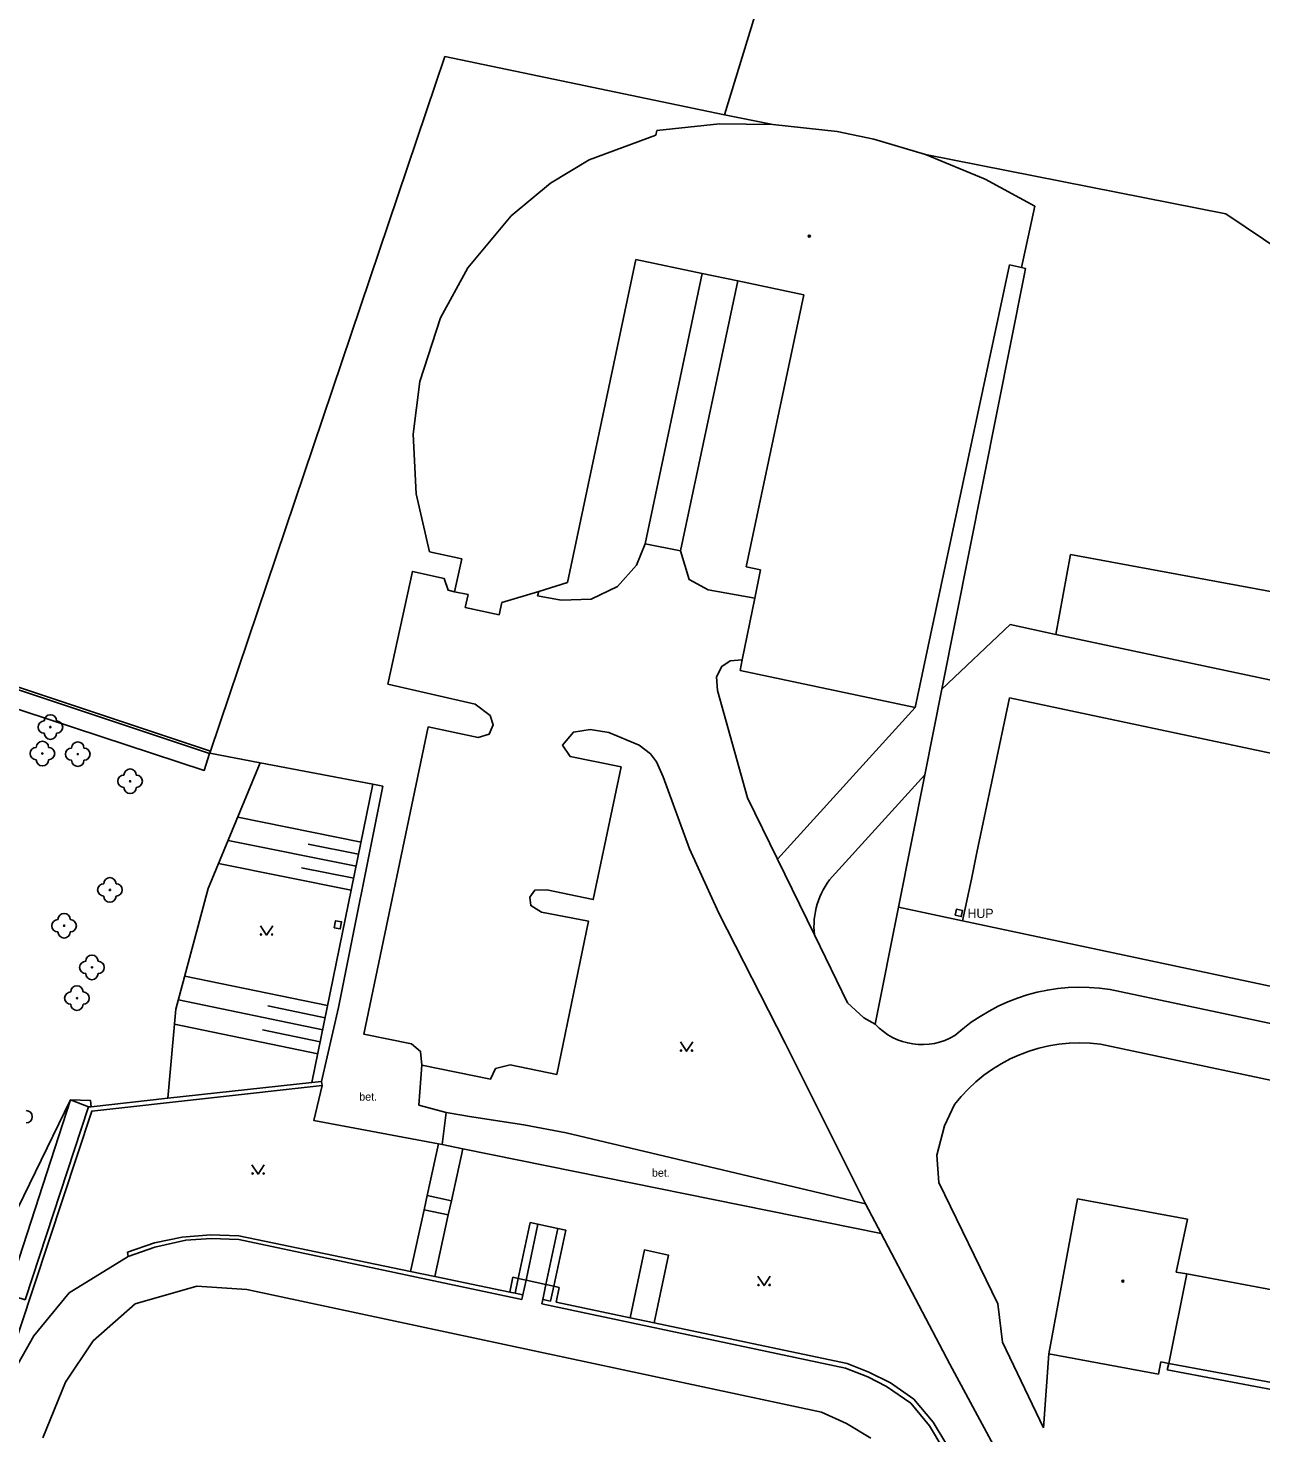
# Model space of a CAD drawing. Extents: x -598233 to -596890, y -1157848 to -1156431.
# Drawn here: x -597725.9 to -597625.8, y -1157548.6 to -1157434.5 of the extents above; entities that cross this region are included whole.
import ezdxf

# ---------------------------------------------------------------- set-up
doc = ezdxf.new("R2010")
doc.units = 0
for name, color, linetype in [('Level 10', 7, 'Continuous'), ('Level 11', 7, 'Continuous'), ('Level 14', 7, 'Continuous'), ('Level 15', 7, 'Continuous'), ('Level 22', 7, 'Continuous'), ('Level 24', 7, 'Continuous'), ('Level 36', 7, 'Continuous'), ('Level 39', 7, 'Continuous'), ('Level 40', 7, 'Continuous'), ('Level 41', 7, 'Continuous'), ('Level 5', 7, 'Continuous'), ('Level 51', 7, 'Continuous'), ('Level 7', 7, 'Continuous'), ('Level 8', 7, 'Continuous')]:
    doc.layers.add(name, color=color, linetype=linetype)

msp = doc.modelspace()

# ---------------------------------------------------------------- linework, layer by layer
at = {"layer": 'Level 10'}
for points in [[(-597666.89, -1157480.79), (-597670.7, -1157480.11), (-597672.23, -1157479.28), (-597672.93, -1157476.95), (-597675.82, -1157476.36), (-597676.52, -1157478.1), (-597678.06, -1157479.83), (-597680.21, -1157480.86), (-597682.63, -1157480.95), (-597684.55, -1157480.6), (-597684.46, -1157480.24)], [(-597691.3, -1157480.27), (-597691.83, -1157480.15), (-597692.14, -1157479.19), (-597694.7199, -1157478.62), (-597696.71, -1157487.76), (-597689.62, -1157489.4099), (-597688.4099, -1157490.33), (-597688.15, -1157491.09), (-597688.48, -1157491.84), (-597689.38, -1157492.1), (-597693.44, -1157491.25), (-597698.6599, -1157516.2199), (-597694.79, -1157517), (-597694.06, -1157517.61), (-597693.95, -1157518.7199)], [(-597667.92, -1157485.79), (-597668.9, -1157485.87), (-597669.59, -1157486.33), (-597670.02, -1157487.17), (-597669.93, -1157488.29), (-597667.49, -1157497), (-597662.06, -1157508.14), (-597659.37, -1157513.67), (-597658.03, -1157514.88), (-597657.12, -1157515.39)], [(-597693.95, -1157518.7199), (-597688.37, -1157519.86), (-597687.96, -1157519), (-597686.79, -1157518.7), (-597682.99, -1157519.48), (-597680.4099, -1157507.04), (-597684.23, -1157506.29), (-597685.11, -1157505.76), (-597685.19, -1157505.08), (-597684.78, -1157504.51), (-597683.81, -1157504.48), (-597680.03, -1157505.28), (-597677.77, -1157494.49), (-597681.9099, -1157493.64), (-597682.52, -1157492.73), (-597681.64, -1157491.6599), (-597680.27, -1157491.45), (-597678.76, -1157491.69), (-597676.3, -1157492.74), (-597675.37, -1157493.44), (-597674.88, -1157494.08), (-597674.34, -1157495.3), (-597672.2199, -1157501.15), (-597669.83, -1157506.37), (-597664.43, -1157516.94), (-597657.9, -1157530)], [(-597651.5, -1157523.65), (-597650.67, -1157521.93)], [(-597652.11, -1157526.04), (-597651.5, -1157523.65)], [(-597651.95, -1157528.27), (-597652.11, -1157526.04)], [(-597647.1599, -1157538.12), (-597651.95, -1157528.27)], [(-597657.9, -1157530), (-597656.64, -1157532.4)], [(-597651.05, -1157543.01), (-597656.64, -1157532.4)], [(-597646.77, -1157541.23), (-597647.1599, -1157538.12)], [(-597643.44, -1157548.19), (-597646.77, -1157541.23)], [(-597643.44, -1157548.19), (-597643, -1157542.17)], [(-597638.54, -1157566.2199), (-597651.05, -1157543.01)], [(-597633.27, -1157542.95), (-597633.4, -1157543.48)], [(-597633.4, -1157543.48), (-597620.4699, -1157545.9099)]]:
    msp.add_lwpolyline(points, dxfattribs=at)
at = {"layer": 'Level 11'}
for points in [[(-597675.82, -1157476.36), (-597671.17, -1157454.41)], [(-597651.71, -1157488.19), (-597645, -1157454.44), (-597644.91, -1157454), (-597645.24, -1157453.93)], [(-597672.93, -1157476.95), (-597668.28, -1157455.02)], [(-597642.44, -1157483.75), (-597610.41, -1157490.54), (-597589.3, -1157484.57)], [(-597711.2, -1157493.4099), (-597711.63, -1157494.78), (-597737.02, -1157486.44)], [(-597653.87, -1157489.66), (-597665.07, -1157501.98)], [(-597653.09, -1157495.15), (-597660.63, -1157503.43)], [(-597650.02, -1157507.01), (-597655.23, -1157505.9)], [(-597701.08, -1157507.57), (-597700.9699, -1157506.99), (-597700.48, -1157507.08), (-597700.59, -1157507.6599), (-597701.08, -1157507.57)], [(-597638.81, -1157517.02), (-597598.85, -1157525.5), (-597597.75, -1157525.73), (-597596.5, -1157519.84), (-597601.97, -1157520.22), (-597638.03, -1157512.58)], [(-597726.2, -1157537.79), (-597727.61, -1157537.33), (-597722.5, -1157521.55)], [(-597722.5, -1157521.55), (-597721.04, -1157522.12)], [(-597691.99, -1157522.58), (-597690.54, -1157522.82)], [(-597690.54, -1157522.82), (-597690.08, -1157522.9)], [(-597690.08, -1157522.9), (-597685.6599, -1157523.57)], [(-597685.6599, -1157523.57), (-597682.24, -1157524.21)], [(-597682.24, -1157524.21), (-597657.9, -1157530)], [(-597693.52, -1157529.31), (-597692.59, -1157525.12)], [(-597690.63, -1157525.51), (-597692.31, -1157525.17)], [(-597690.63, -1157525.51), (-597691.56, -1157529.74)], [(-597656.64, -1157532.4), (-597690.63, -1157525.51)], [(-597693.77, -1157530.48), (-597693.52, -1157529.31)], [(-597693.52, -1157529.31), (-597691.56, -1157529.74)], [(-597691.56, -1157529.74), (-597691.81, -1157530.89)], [(-597693.77, -1157530.48), (-597694.87, -1157535.48)], [(-597693.77, -1157530.48), (-597691.81, -1157530.89)], [(-597691.81, -1157530.89), (-597692.9099, -1157535.89)], [(-597686.12, -1157536.06), (-597685.15, -1157531.51), (-597684.52, -1157531.64)], [(-597685.48, -1157536.19), (-597684.52, -1157531.64)], [(-597684.52, -1157531.64), (-597682.9, -1157531.99)], [(-597683.87, -1157536.55), (-597682.9, -1157531.99)], [(-597682.9, -1157531.99), (-597682.26, -1157532.12), (-597683.23, -1157536.69)], [(-597717.87, -1157533.9099), (-597715.69, -1157533.17), (-597713.43, -1157532.7), (-597711.14, -1157532.5), (-597708.83, -1157532.59)], [(-597717.81, -1157534.27), (-597715.65, -1157533.52), (-597713.13, -1157532.95)], [(-597713.13, -1157532.95), (-597711.08, -1157532.82), (-597708.82, -1157532.89)], [(-597708.83, -1157532.59), (-597694.87, -1157535.48)], [(-597708.82, -1157532.89), (-597685.84, -1157537.75)], [(-597722.62, -1157537.21), (-597717.81, -1157534.27)], [(-597717.81, -1157534.27), (-597717.87, -1157533.9099)], [(-597677.04, -1157539.25), (-597675.87, -1157533.74), (-597673.92, -1157534.15), (-597675.08, -1157539.6599)], [(-597694.87, -1157535.48), (-597692.9099, -1157535.89)], [(-597717.24, -1157538.11), (-597712.24, -1157536.67)], [(-597712.24, -1157536.67), (-597708.18, -1157536.96)], [(-597692.9099, -1157535.89), (-597686.82, -1157537.1599)], [(-597686.82, -1157537.1599), (-597686.56, -1157535.96)], [(-597686.56, -1157535.96), (-597686.12, -1157536.06)], [(-597686.12, -1157536.06), (-597686.38, -1157537.25)], [(-597685.48, -1157536.19), (-597686.12, -1157536.06)], [(-597685.76, -1157537.39), (-597685.48, -1157536.19)], [(-597685.48, -1157536.19), (-597683.87, -1157536.55)], [(-597683.87, -1157536.55), (-597684.13, -1157537.75)], [(-597683.87, -1157536.55), (-597683.23, -1157536.69)], [(-597683.23, -1157536.69), (-597683.49, -1157537.89)], [(-597683.23, -1157536.69), (-597682.79, -1157536.78)], [(-597725.48, -1157540.71), (-597722.62, -1157537.21)], [(-597708.18, -1157536.96), (-597661.49, -1157546.92)], [(-597686.38, -1157537.25), (-597686.82, -1157537.1599)], [(-597686.38, -1157537.25), (-597685.76, -1157537.39)], [(-597685.84, -1157537.75), (-597685.76, -1157537.39)], [(-597684.13, -1157537.75), (-597684.21, -1157538.12)], [(-597683.49, -1157537.89), (-597684.13, -1157537.75)], [(-597682.79, -1157536.78), (-597683.05, -1157537.98)], [(-597720.65, -1157541.11), (-597717.24, -1157538.11)], [(-597684.21, -1157538.12), (-597659.53, -1157543.33)], [(-597683.05, -1157537.98), (-597677.04, -1157539.25)], [(-597677.04, -1157539.25), (-597675.08, -1157539.6599)], [(-597675.08, -1157539.6599), (-597659.39, -1157542.9699)], [(-597727.02, -1157543.46), (-597725.48, -1157540.71)], [(-597722.9099, -1157544.48), (-597720.65, -1157541.11)], [(-597659.53, -1157543.33), (-597657.73, -1157544.05)], [(-597659.39, -1157542.9699), (-597657.63, -1157543.6599)], [(-597724.76, -1157549.01), (-597722.9099, -1157544.48)], [(-597657.73, -1157544.05), (-597656.19, -1157544.84)], [(-597657.63, -1157543.6599), (-597655.89, -1157544.54)], [(-597655.89, -1157544.54), (-597653.9699, -1157545.87)], [(-597656.19, -1157544.84), (-597654.2199, -1157546.19)], [(-597653.9699, -1157545.87), (-597652.42, -1157547.73)], [(-597661.49, -1157546.92), (-597659.44, -1157547.84)], [(-597654.2199, -1157546.19), (-597652.71, -1157548.02)], [(-597659.44, -1157547.84), (-597657.4699, -1157549.03)], [(-597652.71, -1157548.02), (-597651.63, -1157549.84)], [(-597652.42, -1157547.73), (-597651.31, -1157549.58)]]:
    msp.add_lwpolyline(points, dxfattribs=at)
for centre, radius, start, end in [((-597655.8123, -1157507.4648), 6.284, 140.054002, 186.168438), ((-597640.4206, -1157527.6755), 15.2836, 81.001231, 132.013675), ((-597653.3122, -1157511.8697), 5.1857, 222.752698, 300.887926), ((-597640.5067, -1157529.7004), 12.7934, 82.378793, 142.599987)]:
    msp.add_arc(centre, radius, start, end, dxfattribs=at)
at = {"layer": 'Level 14'}
for points in [[(-597714.6, -1157521.4099), (-597713.94, -1157514.18), (-597711.31, -1157504.37), (-597707.08, -1157494.1599)], [(-597697.95, -1157495.9), (-597702.9, -1157520.13)], [(-597722.5, -1157521.55), (-597726.79, -1157530.33), (-597730.52, -1157541.89), (-597732.98, -1157550.49), (-597735.37, -1157559.4099), (-597735.08, -1157564.5)], [(-597720.82, -1157522.1), (-597720.87, -1157521.6), (-597722.5, -1157521.55)]]:
    msp.add_lwpolyline(points, dxfattribs=at)
at = {"layer": 'Level 15'}
for points in [[(-597698.9, -1157500.6), (-597708.9099, -1157498.59)], [(-597699.29, -1157502.56), (-597709.69, -1157500.4699)], [(-597699.09, -1157501.58), (-597703.18, -1157500.76)], [(-597699.69, -1157504.52), (-597710.4699, -1157502.35)], [(-597699.49, -1157503.54), (-597703.73, -1157502.69)], [(-597701.61, -1157513.89), (-597713.2199, -1157511.49)], [(-597702.01, -1157515.85), (-597713.74, -1157513.42)], [(-597701.81, -1157514.87), (-597706.48, -1157513.9099)], [(-597702.42, -1157517.81), (-597714.05, -1157515.4)], [(-597702.21, -1157516.83), (-597706.9099, -1157515.86)]]:
    msp.add_lwpolyline(points, dxfattribs=at)
at = {"layer": 'Level 22'}
for centre in [(-597724.14, -1157491.26), (-597724.79, -1157493.4099), (-597721.9099, -1157493.46), (-597717.6599, -1157495.6599), (-597719.3, -1157504.49), (-597723.02, -1157507.4), (-597720.76, -1157510.78), (-597721.98, -1157513.28)]:
    msp.add_circle(centre, 0.05, dxfattribs=at)
for centre, start, end in [((-597724.64, -1157491.26), 90, 270), ((-597724.14, -1157490.76), 0, 180), ((-597723.64, -1157491.26), 270, 90), ((-597724.14, -1157491.76), 180, 0), ((-597725.29, -1157493.4099), 90, 270), ((-597724.79, -1157492.9099), 0, 180), ((-597724.29, -1157493.4099), 270, 90), ((-597722.4099, -1157493.46), 90, 270), ((-597721.9099, -1157492.96), 0, 180), ((-597721.4099, -1157493.46), 270, 90), ((-597724.79, -1157493.9099), 180, 0), ((-597721.9099, -1157493.96), 180, 0), ((-597718.1599, -1157495.6599), 90, 270), ((-597717.6599, -1157495.1599), 0, 180), ((-597717.1599, -1157495.6599), 270, 90), ((-597717.6599, -1157496.1599), 180, 0), ((-597719.3, -1157503.99), 0, 180), ((-597719.8, -1157504.49), 90, 270), ((-597718.8, -1157504.49), 270, 90), ((-597719.3, -1157504.99), 180, 0), ((-597723.52, -1157507.4), 90, 270), ((-597723.02, -1157506.9), 0, 180), ((-597722.52, -1157507.4), 270, 90), ((-597723.02, -1157507.9), 180, 0), ((-597721.26, -1157510.78), 90, 270), ((-597720.76, -1157510.28), 0, 180), ((-597720.26, -1157510.78), 270, 90), ((-597720.76, -1157511.28), 180, 0), ((-597722.48, -1157513.28), 90, 270), ((-597721.98, -1157512.78), 0, 180), ((-597721.48, -1157513.28), 270, 90), ((-597721.98, -1157513.78), 180, 0), ((-597726.11, -1157522.9099), 270, 90)]:
    msp.add_arc(centre, 0.5, start, end, dxfattribs=at)
at = {"layer": 'Level 24'}
msp.add_lwpolyline([(-597650.62, -1157506.55), (-597650.52, -1157506.06), (-597650.03, -1157506.1599), (-597650.13, -1157506.65), (-597650.62, -1157506.55)], dxfattribs=at)
at = {"layer": 'Level 36'}
for points in [[(-597707.07, -1157507.4099), (-597706.57, -1157508.1599), (-597706.07, -1157507.4099)], [(-597672.95, -1157516.84), (-597672.45, -1157517.59), (-597671.95, -1157516.84)], [(-597707.76, -1157526.83), (-597707.26, -1157527.58), (-597706.76, -1157526.83)], [(-597666.65, -1157535.88), (-597666.15, -1157536.63), (-597665.65, -1157535.88)]]:
    msp.add_lwpolyline(points, dxfattribs=at)
for centre in [(-597707.0202, -1157508.1097), (-597706.1208, -1157508.1097), (-597672.9002, -1157517.5398), (-597672.0008, -1157517.5398), (-597707.7102, -1157527.5298), (-597706.8108, -1157527.5298), (-597666.6002, -1157536.5798), (-597665.7008, -1157536.5798)]:
    msp.add_circle(centre, 0.05, dxfattribs=at)
at = {"layer": 'Level 39'}
for centre, radius in [((-597662.48, -1157451.38), 0.09), ((-597662.48, -1157451.38), 0.0398), ((-597637, -1157536.27), 0.09), ((-597637, -1157536.27), 0.0398)]:
    msp.add_circle(centre, radius, dxfattribs=at)
at = {"layer": 'Level 5'}
for points in [[(-597680.36, -1157445.17), (-597674.94, -1157443.18)], [(-597674.94, -1157443.18), (-597674.85, -1157442.79)], [(-597674.85, -1157442.79), (-597669.77, -1157442.26)], [(-597669.77, -1157442.26), (-597665.44, -1157442.3)], [(-597665.44, -1157442.3), (-597660.21, -1157442.88)], [(-597660.21, -1157442.88), (-597657.23, -1157443.51)], [(-597657.23, -1157443.51), (-597653.02, -1157444.75)], [(-597683.49, -1157447.06), (-597680.36, -1157445.17)], [(-597653.02, -1157444.75), (-597648.18, -1157446.74)], [(-597686.69, -1157449.7199), (-597683.49, -1157447.06)], [(-597648.18, -1157446.74), (-597644.15, -1157448.93)], [(-597690.23, -1157453.96), (-597686.69, -1157449.7199)], [(-597644.15, -1157448.93), (-597645.24, -1157453.93)], [(-597676.57, -1157453.27), (-597681.75, -1157477.7199)], [(-597662.91, -1157456.15), (-597668.28, -1157455.02), (-597671.17, -1157454.41), (-597676.57, -1157453.27)], [(-597692.45, -1157458.02), (-597690.23, -1157453.96)], [(-597646.2199, -1157453.71), (-597652.62, -1157483.78)], [(-597645.24, -1157453.93), (-597646.2199, -1157453.71)], [(-597667.6, -1157478.24), (-597662.9099, -1157456.15)], [(-597694.11, -1157463.19), (-597692.45, -1157458.02)], [(-597694.65, -1157467.4699), (-597694.11, -1157463.19)], [(-597694.4099, -1157472.32), (-597694.65, -1157467.4699)], [(-597693.34, -1157477.03), (-597694.4099, -1157472.32)], [(-597690.7199, -1157477.6), (-597693.34, -1157477.03)], [(-597691.3, -1157480.27), (-597690.7199, -1157477.6)], [(-597681.75, -1157477.7199), (-597682.12, -1157479.51)], [(-597666.43, -1157478.48), (-597667.6, -1157478.24)], [(-597666.89, -1157480.79), (-597666.43, -1157478.48)], [(-597682.12, -1157479.51), (-597684.46, -1157480.24)], [(-597690.2, -1157480.49), (-597691.3, -1157480.27)], [(-597690.43, -1157481.55), (-597690.2, -1157480.49)], [(-597684.46, -1157480.24), (-597687.46, -1157481.14)], [(-597667.92, -1157485.79), (-597666.89, -1157480.79)], [(-597687.67, -1157482.13), (-597690.43, -1157481.55)], [(-597687.46, -1157481.14), (-597687.67, -1157482.13)], [(-597652.62, -1157483.78), (-597653.87, -1157489.6599)], [(-597668.1, -1157486.65), (-597667.92, -1157485.79)], [(-597653.87, -1157489.6599), (-597668.1, -1157486.65)], [(-597646.2, -1157488.88), (-597648.85, -1157501.46)], [(-597615.28, -1157495.43), (-597646.2, -1157488.88)], [(-597648.85, -1157501.46), (-597649.3, -1157503.61)], [(-597649.3, -1157503.61), (-597650.02, -1157507.01)], [(-597650.02, -1157507.01), (-597596.21, -1157518.42)], [(-597643, -1157542.17), (-597640.67, -1157529.58)], [(-597640.67, -1157529.58), (-597631.75, -1157531.23)], [(-597631.75, -1157531.23), (-597632.67, -1157535.53)], [(-597632.67, -1157535.53), (-597631.81, -1157535.67)], [(-597633.27, -1157542.95), (-597631.81, -1157535.67)], [(-597631.81, -1157535.67), (-597617.07, -1157538.43)], [(-597634.09, -1157543.82), (-597643, -1157542.17)], [(-597633.9099, -1157542.83), (-597634.09, -1157543.82)], [(-597633.27, -1157542.95), (-597633.9099, -1157542.83)], [(-597618.4699, -1157545.69), (-597633.27, -1157542.95)]]:
    msp.add_lwpolyline(points, dxfattribs=at)
at = {"layer": 'Level 51'}
for points in [[(-597665.44, -1157442.3), (-597669.37, -1157441.52)], [(-597628.63, -1157449.57), (-597653.02, -1157444.75)], [(-597593.31, -1157473.31), (-597628.63, -1157449.57)], [(-597642.44, -1157483.75), (-597641.24, -1157477.25)], [(-597641.24, -1157477.25), (-597595.98, -1157485.61)], [(-597651.71, -1157488.19), (-597646.14, -1157482.93)], [(-597646.14, -1157482.93), (-597642.44, -1157483.75)], [(-597657.12, -1157515.39), (-597655.23, -1157505.9), (-597653.09, -1157495.15), (-597651.71, -1157488.19)]]:
    msp.add_lwpolyline(points, dxfattribs=at)
at = {"layer": 'Level 7'}
for points in [[(-597653.75, -1157390.49), (-597669.37, -1157441.52)], [(-597692.09, -1157436.77), (-597711.14, -1157493.2199)], [(-597669.37, -1157441.52), (-597692.09, -1157436.77)], [(-597818.31, -1157539.98), (-597812.93, -1157524.9699), (-597803.2199, -1157497.42), (-597792.62, -1157466.09), (-597711.14, -1157493.2199)], [(-597792.87, -1157467.83), (-597792.38, -1157466.38), (-597711.2, -1157493.4099)], [(-597711.19, -1157493.37), (-597711.2, -1157493.4099)], [(-597711.14, -1157493.2199), (-597711.19, -1157493.37)], [(-597707.08, -1157494.1599), (-597711.19, -1157493.37)], [(-597697.95, -1157495.9), (-597707.08, -1157494.1599)], [(-597702.1, -1157520.04), (-597700.73, -1157514.03), (-597697.13, -1157496.06), (-597697.95, -1157495.9)], [(-597693.95, -1157518.7199), (-597694.19, -1157521.9699), (-597691.99, -1157522.58)], [(-597735.48, -1157566.79), (-597734.75, -1157564.61), (-597729.73, -1157549.53), (-597726.61, -1157540.15), (-597720.78, -1157522.45), (-597702.06, -1157520.39)], [(-597702.9, -1157520.13), (-597714.6, -1157521.4099)], [(-597702.1, -1157520.04), (-597702.9, -1157520.13)], [(-597692.59, -1157525.12), (-597702.74, -1157523.2199), (-597702.06, -1157520.39)], [(-597702.06, -1157520.39), (-597702.1, -1157520.04)], [(-597714.6, -1157521.4099), (-597720.82, -1157522.1)], [(-597721.04, -1157522.12), (-597726.2, -1157537.79)], [(-597720.82, -1157522.1), (-597721.04, -1157522.12)], [(-597692.31, -1157525.17), (-597692.59, -1157525.12)]]:
    msp.add_lwpolyline(points, dxfattribs=at)
at = {"layer": 'Level 8'}
msp.add_lwpolyline([(-597692.31, -1157525.17), (-597691.99, -1157522.58)], dxfattribs=at)

# ---------------------------------------------------------------- texts
at = {"layer": 'Level 40'}
for p in [(-597699.04, -1157521.61), (-597675.26, -1157527.79)]:
    msp.add_text('bet.', height=0.65, dxfattribs=at).set_placement(p)
at = {"layer": 'Level 41'}
msp.add_text('HUP', height=0.75, dxfattribs=at).set_placement((-597649.62, -1157506.77))

doc.saveas('drawing.dxf')
